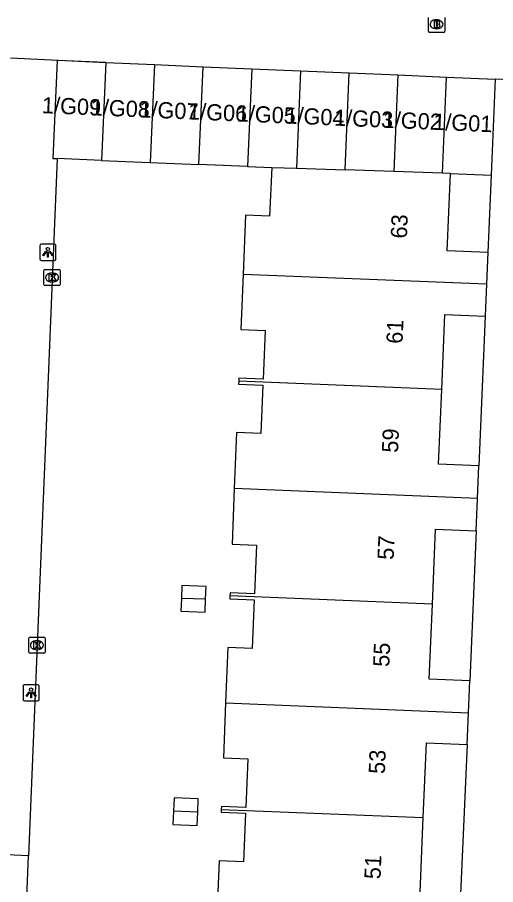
# Model space of a CAD drawing. Extents: x 160787 to 161428, y 386828 to 387483.
# Drawn here: x 160915.3 to 160944.8, y 387157.9 to 387211.4 of the extents above; entities that cross this region are included whole.
import ezdxf

# ---------------------------------------------------------------- set-up
doc = ezdxf.new("R2010")
doc.units = 0
for name, color, linetype in [('IMGEO_Brandkraan', 7, 'Continuous'), ('IMGEO_Kolk', 7, 'Continuous'), ('IMGEO_Lichtpunt', 7, 'Continuous'), ('IMGEO_Pand', 7, 'Continuous'), ('IMGEO_Pand_nummerreeks', 7, 'Continuous'), ('IMGEO_Rijbaan_lokaal_open', 7, 'Continuous'), ('IMGEO_Voetpad_open', 7, 'Continuous')]:
    doc.layers.add(name, color=color, linetype=linetype)

msp = doc.modelspace()

# ---------------------------------------------------------------- linework, layer by layer
at = {"layer": 'IMGEO_Brandkraan'}
for p, q in [((160940.665, 387210.519), (160940.665, 387211.371)), ((160941.153, 387211.225), (160941.178, 387211.225)), ((160941.666, 387211.371), (160941.666, 387210.519)), ((160941.176, 387210.665), (160941.151, 387210.665)), ((160941.592, 387210.445), (160940.74, 387210.445))]:
    msp.add_line(p, q, dxfattribs=at)
for points in [[(160940.665, 387210.519), (160940.665, 387211.371)], [(160941.013, 387211.145), (160941.013, 387210.745), (160941.226, 387210.745)], [(160941.244, 387211.145), (160941.013, 387211.145)], [(160941.666, 387211.371), (160941.666, 387210.519)], [(160941.192, 387211.064), (160941.138, 387211.064), (160941.138, 387210.988)], [(160941.138, 387210.988), (160941.191, 387210.988)], [(160941.2, 387210.912), (160941.138, 387210.912), (160941.138, 387210.831)], [(160941.138, 387210.831), (160941.2, 387210.831)], [(160941.592, 387210.445), (160940.74, 387210.445)]]:
    msp.add_lwpolyline(points, dxfattribs=at)
for centre, radius, start, end in [((160941.248, 387211), 0.145, 59.4692, 91.5367), ((160941.273, 387211.047), 0.0922, 285.5137, 58.1501), ((160941.193, 387211.026), 0.0379, 267.8285, 90.9355), ((160941.201, 387210.871), 0.0404, 269.8759, 90.5077), ((160941.232, 387210.996), 0.251, 268.6676, 293.5347), ((160941.278, 387210.855), 0.105, 301.3115, 78.989), ((160940.742, 387210.521), 0.0765, 181.552, 268.448), ((160940.742, 387210.521), 0.0765, 181.552, 268.448), ((160941.59, 387210.521), 0.0765, 271.552, 358.448), ((160941.59, 387210.521), 0.0765, 271.552, 358.448)]:
    msp.add_arc(centre, radius, start, end, dxfattribs=at)
for centre, major_axis, ratio, start_param, end_param in [((160941.152, 387210.945), (-0.387, 0.002), 0.722429, 4.712389, 7.853982), ((160941.177, 387210.945), (-0.39, 0.002), 0.717154, 1.570796, 4.712389)]:
    msp.add_ellipse(centre, major_axis=major_axis, ratio=ratio, start_param=start_param, end_param=end_param, dxfattribs=at)
at = {"layer": 'IMGEO_Kolk'}
for p, q in [((160916.956, 387194.91), (160916.956, 387195.762)), ((160917.031, 387195.836), (160917.883, 387195.836)), ((160917.444, 387195.616), (160917.469, 387195.616)), ((160917.957, 387195.762), (160917.957, 387194.91)), ((160917.467, 387195.056), (160917.442, 387195.056)), ((160917.883, 387194.836), (160917.031, 387194.836)), ((160916.097, 387173.177), (160916.949, 387173.177)), ((160916.022, 387172.251), (160916.022, 387173.103)), ((160916.51, 387172.957), (160916.535, 387172.957)), ((160917.023, 387173.103), (160917.023, 387172.251)), ((160916.949, 387172.177), (160916.097, 387172.177)), ((160916.533, 387172.397), (160916.508, 387172.397))]:
    msp.add_line(p, q, dxfattribs=at)
for points in [[(160916.956, 387194.91), (160916.956, 387195.762)], [(160917.031, 387195.836), (160917.883, 387195.836)], [(160917.957, 387195.762), (160917.957, 387194.91)], [(160917.277, 387195.536), (160917.4, 387195.536), (160917.4, 387195.385), (160917.53, 387195.536), (160917.694, 387195.536), (160917.548, 387195.385), (160917.701, 387195.136), (160917.549, 387195.136), (160917.464, 387195.3), (160917.4, 387195.233), (160917.4, 387195.136), (160917.277, 387195.136), (160917.277, 387195.536)], [(160917.883, 387194.836), (160917.031, 387194.836)], [(160916.097, 387173.177), (160916.949, 387173.177)], [(160916.022, 387172.251), (160916.022, 387173.103)], [(160916.343, 387172.877), (160916.466, 387172.877), (160916.466, 387172.726), (160916.596, 387172.877), (160916.76, 387172.877), (160916.614, 387172.726), (160916.767, 387172.477), (160916.615, 387172.477), (160916.53, 387172.641), (160916.466, 387172.574), (160916.466, 387172.477), (160916.343, 387172.477), (160916.343, 387172.877)], [(160917.023, 387173.103), (160917.023, 387172.251)], [(160916.949, 387172.177), (160916.097, 387172.177)]]:
    msp.add_lwpolyline(points, dxfattribs=at)
for centre, start, end in [((160917.033, 387195.76), 91.552, 178.448), ((160917.033, 387195.76), 91.552, 178.448), ((160917.881, 387195.76), 1.552, 88.448), ((160917.881, 387195.76), 1.552, 88.448), ((160917.033, 387194.912), 181.552, 268.448), ((160917.033, 387194.912), 181.552, 268.448), ((160917.881, 387194.912), 271.552, 358.448), ((160917.881, 387194.912), 271.552, 358.448), ((160916.099, 387173.101), 91.552, 178.448), ((160916.099, 387173.101), 91.552, 178.448), ((160916.947, 387173.101), 1.552, 88.448), ((160916.947, 387173.101), 1.552, 88.448), ((160916.099, 387172.253), 181.552, 268.448), ((160916.099, 387172.253), 181.552, 268.448), ((160916.947, 387172.253), 271.552, 358.448), ((160916.947, 387172.253), 271.552, 358.448)]:
    msp.add_arc(centre, 0.0765, start, end, dxfattribs=at)
for centre, major_axis, ratio, start_param, end_param in [((160917.443, 387195.336), (-0.387, 0.002), 0.722429, 4.712389, 7.853982), ((160917.468, 387195.336), (-0.39, 0.002), 0.717154, 1.570796, 4.712389), ((160916.509, 387172.677), (-0.387, 0.002), 0.722429, 4.712389, 7.853982), ((160916.534, 387172.677), (-0.39, 0.002), 0.717154, 1.570796, 4.712389)]:
    msp.add_ellipse(centre, major_axis=major_axis, ratio=ratio, start_param=start_param, end_param=end_param, dxfattribs=at)
at = {"layer": 'IMGEO_Lichtpunt'}
for p, q in [((160916.703, 387197.296), (160916.703, 387196.489)), ((160916.703, 387197.296), (160916.703, 387196.489)), ((160917.605, 387197.391), (160916.797, 387197.391)), ((160917.605, 387197.391), (160916.797, 387197.391)), ((160917.699, 387196.489), (160917.699, 387197.296)), ((160917.699, 387196.489), (160917.699, 387197.296)), ((160916.797, 387196.395), (160917.605, 387196.395)), ((160916.797, 387196.395), (160917.605, 387196.395)), ((160915.665, 387170.142), (160915.665, 387169.335)), ((160915.665, 387170.142), (160915.665, 387169.335)), ((160916.567, 387170.237), (160915.759, 387170.237)), ((160916.567, 387170.237), (160915.759, 387170.237)), ((160916.661, 387169.335), (160916.661, 387170.142)), ((160916.661, 387169.335), (160916.661, 387170.142)), ((160915.759, 387169.241), (160916.567, 387169.241)), ((160915.759, 387169.241), (160916.567, 387169.241))]:
    msp.add_line(p, q, dxfattribs=at)
for points in [[(160917.077, 387196.96), (160917.116, 387196.932), (160916.928, 387196.67), (160916.89, 387196.697), (160917.077, 387196.96)], [(160917.179, 387196.912), (160917.226, 387196.912), (160917.226, 387196.59), (160917.179, 387196.59), (160917.179, 387196.912)], [(160917.289, 387196.932), (160917.327, 387196.959), (160917.514, 387196.697), (160917.475, 387196.669), (160917.289, 387196.932)], [(160916.039, 387169.806), (160916.078, 387169.778), (160915.89, 387169.516), (160915.852, 387169.543), (160916.039, 387169.806)], [(160916.141, 387169.758), (160916.188, 387169.758), (160916.188, 387169.436), (160916.141, 387169.436), (160916.141, 387169.758)], [(160916.251, 387169.778), (160916.289, 387169.805), (160916.476, 387169.543), (160916.437, 387169.515), (160916.251, 387169.778)]]:
    msp.add_lwpolyline(points, dxfattribs=at)
for centre in [(160917.202, 387197.094), (160916.164, 387169.94)]:
    msp.add_circle(centre, 0.0994, dxfattribs=at)
for centre, start, end in [((160916.797, 387197.296), 90, 180), ((160916.797, 387197.296), 90, 180), ((160917.605, 387197.296), 0, 90), ((160917.605, 387197.296), 0, 90), ((160916.797, 387196.489), 180, 270), ((160916.797, 387196.489), 180, 270), ((160917.605, 387196.489), 270, 0), ((160917.605, 387196.489), 270, 360), ((160915.759, 387170.142), 90, 180), ((160915.759, 387170.142), 90, 180), ((160916.567, 387170.142), 0, 90), ((160916.567, 387170.142), 0, 90), ((160915.759, 387169.335), 180, 270), ((160915.759, 387169.335), 180, 270), ((160916.567, 387169.335), 270, 0), ((160916.567, 387169.335), 270, 360)]:
    msp.add_arc(centre, 0.0946, start, end, dxfattribs=at)
at = {"layer": 'IMGEO_Pand'}
for points in [[(160920.768, 387208.584), (160917.767, 387208.711), (160917.511, 387202.678), (160917.765, 387202.667)], [(160920.768, 387208.584), (160920.512, 387202.551)], [(160920.768, 387208.584), (160923.769, 387208.456)], [(160923.769, 387208.456), (160923.513, 387202.423)], [(160923.769, 387208.456), (160926.77, 387208.329)], [(160926.514, 387202.296), (160926.77, 387208.329)], [(160926.77, 387208.329), (160929.771, 387208.201)], [(160929.771, 387208.201), (160929.501, 387202.169)], [(160929.771, 387208.201), (160932.772, 387208.074)], [(160932.772, 387208.074), (160932.517, 387202.067)], [(160932.772, 387208.074), (160935.773, 387207.946)], [(160935.519, 387201.966), (160935.773, 387207.946)], [(160935.773, 387207.946), (160938.774, 387207.819)], [(160938.774, 387207.819), (160938.521, 387201.865)], [(160938.774, 387207.819), (160941.775, 387207.691)], [(160941.523, 387201.764), (160941.775, 387207.691)], [(160941.775, 387207.691), (160944.776, 387207.564)], [(160944.776, 387207.564), (160944.525, 387201.64)], [(160920.512, 387202.551), (160917.765, 387202.667)], [(160920.512, 387202.551), (160923.513, 387202.423)], [(160923.513, 387202.423), (160926.514, 387202.296)], [(160929.501, 387202.169), (160926.514, 387202.296)], [(160931, 387202.118), (160930.872, 387199.108), (160929.379, 387199.171), (160929.231, 387195.529)], [(160929.501, 387202.169), (160931, 387202.118)], [(160931, 387202.118), (160932.517, 387202.067)], [(160932.517, 387202.067), (160935.519, 387201.966)], [(160938.521, 387201.865), (160935.519, 387201.966)], [(160941.523, 387201.764), (160938.521, 387201.865)], [(160942.018, 387201.747), (160941.523, 387201.764)], [(160944.326, 387196.88), (160941.816, 387196.986), (160942.018, 387201.747)], [(160942.018, 387201.747), (160944.525, 387201.64)], [(160944.326, 387196.88), (160944.242, 387194.918)], [(160929.231, 387195.529), (160929.092, 387192.129), (160930.591, 387192.068), (160930.469, 387189.071), (160928.97, 387189.132), (160928.963, 387188.952)], [(160944.242, 387194.918), (160929.231, 387195.529)], [(160944.242, 387194.918), (160944.159, 387192.957)], [(160941.482, 387188.442), (160941.678, 387193.062), (160944.159, 387192.957)], [(160928.963, 387188.952), (160928.956, 387188.772), (160930.454, 387188.711), (160930.332, 387185.714), (160928.834, 387185.775), (160928.694, 387182.33)], [(160941.482, 387188.442), (160928.963, 387188.952)], [(160943.767, 387183.722), (160941.286, 387183.827), (160941.482, 387188.442)], [(160943.682, 387181.72), (160943.767, 387183.722)], [(160928.694, 387182.33), (160928.554, 387178.895), (160930.053, 387178.834), (160929.931, 387175.837), (160928.432, 387175.898), (160928.425, 387175.718)], [(160943.682, 387181.72), (160928.694, 387182.33)], [(160943.597, 387179.722), (160943.682, 387181.72)], [(160940.908, 387175.21), (160941.104, 387179.828), (160943.597, 387179.722)], [(160926.921, 387175.502), (160926.953, 387176.296), (160925.464, 387176.357), (160925.431, 387175.562)], [(160925.431, 387175.562), (160925.399, 387174.768), (160926.889, 387174.707), (160926.921, 387175.502)], [(160926.921, 387175.502), (160925.431, 387175.562)], [(160928.425, 387175.718), (160928.418, 387175.538), (160929.916, 387175.477), (160929.794, 387172.48), (160928.296, 387172.541), (160928.156, 387169.125)], [(160940.908, 387175.21), (160928.425, 387175.718)], [(160943.221, 387170.482), (160940.711, 387170.588), (160940.908, 387175.21)], [(160943.137, 387168.515), (160943.221, 387170.482)], [(160928.156, 387169.125), (160928.018, 387165.732), (160929.517, 387165.671), (160929.395, 387162.674), (160927.896, 387162.735), (160927.889, 387162.555)], [(160928.156, 387169.125), (160943.137, 387168.515)], [(160943.054, 387166.552), (160943.137, 387168.515)], [(160940.344, 387162.048), (160940.54, 387166.659), (160943.054, 387166.552)], [(160926.438, 387162.38), (160926.471, 387163.2), (160924.977, 387163.26), (160924.944, 387162.441)], [(160924.944, 387162.441), (160924.911, 387161.622), (160926.405, 387161.561), (160926.438, 387162.38)], [(160926.438, 387162.38), (160924.944, 387162.441)], [(160927.889, 387162.555), (160927.882, 387162.375), (160929.38, 387162.314), (160929.258, 387159.317), (160927.76, 387159.378), (160927.622, 387155.986)], [(160927.889, 387162.555), (160940.344, 387162.048)], [(160942.643, 387157.328), (160940.148, 387157.434), (160940.344, 387162.048)]]:
    msp.add_lwpolyline(points, dxfattribs=at)
at = {"layer": 'IMGEO_Rijbaan_lokaal_open'}
for points in [[(160914.892, 387208.871), (160920.768, 387208.584)], [(160947.427, 387207.437), (160944.776, 387207.564)], [(160916.006, 387159.69), (160912.884, 387159.831)], [(160915.733, 387153.022), (160916.006, 387159.69)]]:
    msp.add_lwpolyline(points, dxfattribs=at)
at = {"layer": 'IMGEO_Voetpad_open'}
for points in [[(160917.765, 387202.667), (160916.006, 387159.69)], [(160944.525, 387201.64), (160944.326, 387196.88)], [(160944.159, 387192.957), (160943.767, 387183.722)], [(160943.597, 387179.722), (160943.221, 387170.482)], [(160943.054, 387166.552), (160942.643, 387157.328)]]:
    msp.add_lwpolyline(points, dxfattribs=at)

# ---------------------------------------------------------------- texts
at = {"layer": 'IMGEO_Pand_nummerreeks'}
for s, rotation, p in [('1/G09', 357.5683, (160916.82, 387205.468)), ('1/G08', 357.5683, (160919.827, 387205.341)), ('1/G07', 357.5683, (160922.825, 387205.213)), ('1/G06', 357.5683, (160925.826, 387205.086)), ('1/G05', 357.5707, (160928.827, 387204.958)), ('1/G04', 357.5683, (160931.828, 387204.831)), ('1/G03', 357.5683, (160934.829, 387204.703)), ('1/G02', 357.5683, (160937.824, 387204.576)), ('1/G01', 357.5683, (160940.941, 387204.444)), ('63', 87.6454, (160939.331, 387197.725)), ('61', 87.6454, (160939.063, 387191.238)), ('59', 87.6454, (160938.788, 387184.525)), ('57', 87.6454, (160938.516, 387177.925)), ('55', 87.6454, (160938.245, 387171.325)), ('53', 87.6454, (160937.973, 387164.725)), ('51', 87.6454, (160937.706, 387158.238))]:
    msp.add_text(s, height=1, rotation=rotation, dxfattribs=at).set_placement(p)

doc.saveas('drawing.dxf')
